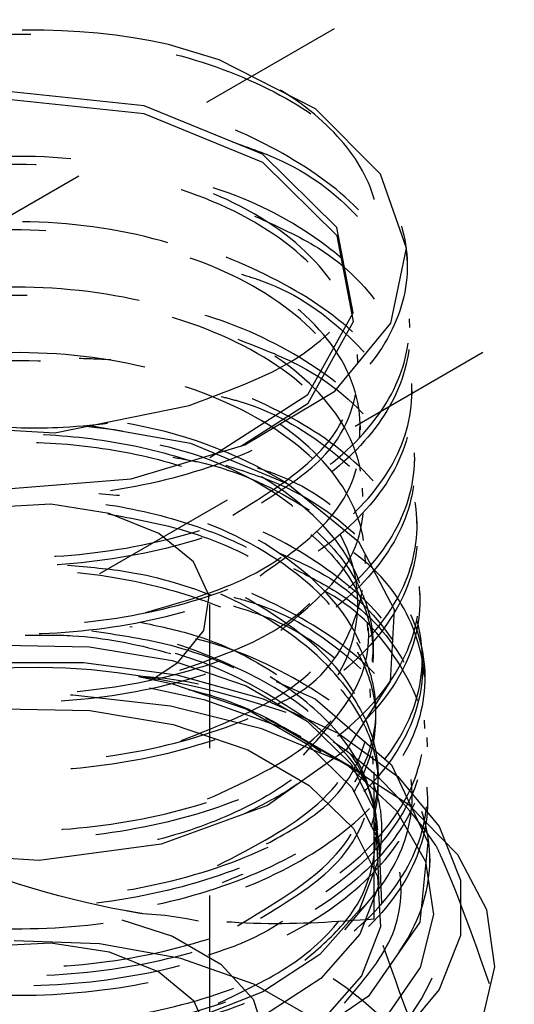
# Model space of a CAD drawing. Header units: inches. Extents: x 1907 to 2452, y -210 to -54.
# Tile 432 of 656: x 2003.557 to 2003.893, y -205.463 to -204.796. Entities that reach past the tile are written whole.
import ezdxf

# ---------------------------------------------------------------- set-up
doc = ezdxf.new("R2010")
doc.units = ezdxf.units.IN
doc.header["$LTSCALE"] = 0.5
doc.header["$MEASUREMENT"] = 0
doc.linetypes.add('HIDDEN', pattern=[0.225, 0.15, -0.075])
doc.layers.add('SID-M-H', color=4, linetype='HIDDEN')

msp = doc.modelspace()

# ---------------------------------------------------------------- linework, layer by layer
at = {"layer": 'SID-M-H'}
for p, q in [((2002.74529, -205.67126), (2006.74789, -203.36061)), ((2004.1168, -204.60188), (2003.43147, -204.99752)), ((2003.69224, -204.82298), (2003.65804, -204.81257)), ((2003.75773, -204.85631), (2003.69224, -204.82298)), ((2003.64142, -204.85415), (2003.54698, -204.84415)), ((2003.6415, -204.8597), (2003.54695, -204.84969)), ((2003.72171, -204.88692), (2003.64142, -204.85415)), ((2003.72186, -204.8925), (2003.6415, -204.8597)), ((2003.8018, -204.90044), (2003.75773, -204.85631)), ((2003.77226, -204.93675), (2003.72171, -204.88692)), ((2003.77247, -204.94238), (2003.72186, -204.8925)), ((2003.81947, -204.95066), (2003.8018, -204.90044)), ((2003.78326, -204.99463), (2003.77226, -204.93675)), ((2003.78347, -205.00031), (2003.77247, -204.94238)), ((2003.80871, -205.00158), (2003.81947, -204.95066)), ((2003.81983, -204.95909), (2003.81962, -204.95344)), ((2003.7525, -205.04996), (2003.78326, -204.99463)), ((2003.75268, -205.05569), (2003.78347, -205.00031)), ((2003.77071, -205.04772), (2003.80871, -205.00158)), ((2003.82156, -205.00439), (2003.82134, -204.99871)), ((2003.78636, -205.02844), (2003.78614, -205.02277)), ((2003.70976, -205.08413), (2003.77071, -205.04772)), ((2003.82328, -205.0498), (2003.82307, -205.04409)), ((2003.672, -205.05728), (2003.67972, -205.05439)), ((2003.68603, -205.09258), (2003.7525, -205.04996)), ((2003.7071, -205.08492), (2003.75268, -205.05569)), ((2003.58096, -205.07584), (2003.672, -205.05728)), ((2003.78809, -205.07385), (2003.78787, -205.06819)), ((2003.48727, -205.07034), (2003.58096, -205.07584)), ((2003.60486, -205.07097), (2003.67293, -205.08296)), ((2003.67293, -205.08296), (2003.73898, -205.11052)), ((2003.63272, -205.10698), (2003.70976, -205.08413)), ((2003.82501, -205.09509), (2003.82479, -205.08942)), ((2003.73826, -205.1101), (2003.72425, -205.10201)), ((2003.54829, -205.11394), (2003.63272, -205.10698)), ((2003.73898, -205.11052), (2003.78693, -205.14947)), ((2003.78981, -205.11913), (2003.78959, -205.11346)), ((2003.57811, -205.12436), (2003.53724, -205.12643)), ((2003.61773, -205.13049), (2003.57811, -205.12436)), ((2003.65133, -205.14408), (2003.61773, -205.13049)), ((2003.82673, -205.14043), (2003.82652, -205.13474)), ((2003.67486, -205.16347), (2003.65133, -205.14408)), ((2003.78693, -205.14947), (2003.8111, -205.19577)), ((2003.79154, -205.16452), (2003.79132, -205.15885)), ((2003.68547, -205.18635), (2003.67486, -205.16347)), ((2003.82846, -205.18583), (2003.82825, -205.18016)), ((2003.6819, -205.20994), (2003.68547, -205.18635)), ((2003.68592, -205.48965), (2003.68592, -205.19229)), ((2003.8111, -205.19577), (2003.80841, -205.24454)), ((2003.66456, -205.2314), (2003.6819, -205.20994)), ((2003.79327, -205.20983), (2003.79305, -205.20416)), ((2003.54587, -205.21988), (2003.60429, -205.22094)), ((2003.60429, -205.22094), (2003.66043, -205.23036)), ((2003.79675, -205.22563), (2003.79675, -205.22011)), ((2003.83019, -205.2311), (2003.82997, -205.22542)), ((2003.53533, -205.23161), (2003.60029, -205.23161)), ((2003.60029, -205.23161), (2003.66363, -205.23995)), ((2003.64878, -205.24193), (2003.66456, -205.2314)), ((2003.66043, -205.23036), (2003.71075, -205.24754)), ((2003.63769, -205.24117), (2003.66067, -205.2461)), ((2003.66363, -205.23995), (2003.72216, -205.25622)), ((2003.83202, -205.24453), (2003.83179, -205.23836)), ((2003.64506, -205.24868), (2003.68192, -205.25677)), ((2003.66067, -205.2461), (2003.71112, -205.26332)), ((2003.71075, -205.24754), (2003.75208, -205.2714)), ((2003.73096, -205.24451), (2003.75738, -205.25623)), ((2003.80841, -205.24454), (2003.77875, -205.2905)), ((2003.79499, -205.25525), (2003.79478, -205.24958)), ((2003.59311, -205.25382), (2003.59153, -205.25375)), ((2003.65929, -205.26115), (2003.59311, -205.25382)), ((2003.68192, -205.25677), (2003.73528, -205.27577)), ((2003.72216, -205.25622), (2003.77295, -205.27961)), ((2003.75738, -205.25623), (2003.80922, -205.30102)), ((2003.54571, -205.26303), (2003.60456, -205.2641)), ((2003.7212, -205.27652), (2003.65929, -205.26115)), ((2003.71112, -205.26332), (2003.75257, -205.28725)), ((2003.60456, -205.2641), (2003.6611, -205.27358)), ((2003.74805, -205.28198), (2003.7239, -205.26948)), ((2003.6611, -205.27358), (2003.71178, -205.29089)), ((2003.77594, -205.29922), (2003.7212, -205.27652)), ((2003.73528, -205.27577), (2003.7796, -205.30136)), ((2003.75208, -205.2714), (2003.78184, -205.30045)), ((2003.83191, -205.27647), (2003.8317, -205.27079)), ((2003.78823, -205.30594), (2003.73957, -205.27784)), ((2003.77295, -205.27961), (2003.81345, -205.30893)), ((2003.83371, -205.28869), (2003.83347, -205.28251)), ((2003.75257, -205.28725), (2003.7824, -205.31637)), ((2003.79749, -205.40566), (2003.79749, -205.28595)), ((2003.71178, -205.29089), (2003.75341, -205.31492)), ((2003.77875, -205.2905), (2003.72504, -205.32864)), ((2003.79671, -205.30052), (2003.7965, -205.29486)), ((2003.82094, -205.32818), (2003.77594, -205.29922)), ((2003.7796, -205.30136), (2003.81252, -205.33216)), ((2003.78184, -205.30045), (2003.79815, -205.33285)), ((2003.80922, -205.30102), (2003.83385, -205.35334)), ((2003.80011, -205.31385), (2003.80011, -205.30834)), ((2003.81345, -205.30893), (2003.84164, -205.34272)), ((2003.75341, -205.31492), (2003.78338, -205.34418)), ((2003.7824, -205.31637), (2003.79875, -205.34886)), ((2003.83364, -205.32181), (2003.83342, -205.31614)), ((2003.72504, -205.32864), (2003.65295, -205.35473)), ((2003.85411, -205.36205), (2003.82094, -205.32818)), ((2003.79815, -205.33285), (2003.79999, -205.36658)), ((2003.81252, -205.33216), (2003.83223, -205.36651)), ((2003.79844, -205.34585), (2003.79823, -205.34019)), ((2003.84164, -205.34272), (2003.8561, -205.37928)), ((2003.78338, -205.34418), (2003.79981, -205.37682)), ((2003.79875, -205.34886), (2003.8006, -205.38268)), ((2003.65295, -205.35473), (2003.57025, -205.36586)), ((2003.80265, -205.39505), (2003.80096, -205.35095)), ((2003.83385, -205.35334), (2003.82849, -205.40757)), ((2003.57025, -205.36586), (2003.48604, -205.36071)), ((2003.83536, -205.36714), (2003.83515, -205.36144)), ((2003.8739, -205.39924), (2003.85411, -205.36205)), ((2003.79999, -205.36658), (2003.78723, -205.39952)), ((2003.83223, -205.36651), (2003.8377, -205.40256)), ((2003.79981, -205.37682), (2003.80166, -205.41079)), ((2003.8006, -205.38268), (2003.78781, -205.4157)), ((2003.8561, -205.37928), (2003.8561, -205.41678)), ((2003.77753, -205.4128), (2003.79512, -205.39193)), ((2003.78723, -205.39952), (2003.76069, -205.42959)), ((2003.8377, -205.40256), (2003.82861, -205.43837)), ((2003.87936, -205.43802), (2003.8739, -205.39924)), ((2003.62621, -205.40599), (2003.6606, -205.41707)), ((2003.82849, -205.40757), (2003.79371, -205.45787)), ((2003.78781, -205.4157), (2003.7612, -205.44585)), ((2003.80166, -205.41079), (2003.78882, -205.44396)), ((2003.8561, -205.41678), (2003.84164, -205.45334)), ((2003.53724, -205.42379), (2003.57811, -205.42173)), ((2003.6111, -205.4224), (2003.55331, -205.42038)), ((2003.57811, -205.42173), (2003.61773, -205.42786)), ((2003.66638, -205.43234), (2003.6111, -205.4224)), ((2003.6606, -205.41707), (2003.69353, -205.43609)), ((2003.61773, -205.42786), (2003.65133, -205.44144)), ((2003.76069, -205.42959), (2003.72204, -205.4549)), ((2003.71592, -205.44963), (2003.66638, -205.43234)), ((2003.69353, -205.43609), (2003.71529, -205.45986)), ((2003.65133, -205.44144), (2003.67486, -205.46084)), ((2003.82861, -205.43837), (2003.80547, -205.47201)), ((2003.87027, -205.47657), (2003.87936, -205.43802)), ((2003.75686, -205.47327), (2003.71592, -205.44963)), ((2003.7612, -205.44585), (2003.72244, -205.47123)), ((2003.78882, -205.44396), (2003.76209, -205.47425)), ((2003.72204, -205.4549), (2003.67369, -205.47387)), ((2003.84164, -205.45334), (2003.81345, -205.48713)), ((2003.67486, -205.46084), (2003.68547, -205.48371)), ((2003.71529, -205.45986), (2003.72395, -205.48628)), ((2003.79371, -205.45787), (2003.73342, -205.49884))]:
    msp.add_line(p, q, dxfattribs=at)
for centre, radius, start, end in [((2003.56795, -205.22535), 0.42249, 77.68846, 104.0862), ((2003.57977, -205.36925), 0.30379, 61.60844, 83.89804), ((2003.69134, -205.19124), 0.09511, 329.22517, 69.7724), ((2003.56733, -205.66672), 0.43181, 80.2289, 117.35717), ((2003.62524, -205.49751), 0.25679, 33.43888, 86.5665), ((2003.72292, -205.3972), 0.12367, 290.74208, 19.461), ((2003.62524, -205.65824), 0.25679, 33.43888, 86.5665)]:
    msp.add_arc(centre, radius, start, end, dxfattribs=at)
for points, knots in [([(2003.46513, -204.81556), (2003.49209, -204.81115), (2003.54603, -204.80234), (2003.63254, -204.80984), (2003.71097, -204.83243), (2003.77353, -204.8692), (2003.81287, -204.91592), (2003.8246, -204.96771), (2003.80735, -205.01896), (2003.76307, -205.06418), (2003.69672, -205.09854), (2003.61578, -205.11842), (2003.52937, -205.12185), (2003.44723, -205.1087), (2003.37864, -205.08072), (2003.33132, -205.04131), (2003.31074, -204.99529), (2003.31883, -204.9477), (2003.35623, -204.90579), (2003.39761, -204.87864), (2003.42815, -204.87134), (2003.43297, -204.87018)], [0, 0, 0, 0, 0.0548263, 0.109652, 0.1645028, 0.2193737, 0.2742648, 0.3291761, 0.3841074, 0.4390588, 0.4940303, 0.5490216, 0.6040329, 0.6590644, 0.7141161, 0.769188, 0.8242802, 0.8793926, 0.9345253, 0.9896783, 1, 1, 1, 1]), ([(2003.67972, -205.05439), (2003.70029, -205.04679), (2003.7414, -205.03158), (2003.78282, -204.99527), (2003.80334, -204.95322), (2003.79878, -204.90818), (2003.76851, -204.86574), (2003.71925, -204.83218), (2003.6769, -204.81861), (2003.65804, -204.81257)], [0, 0, 0, 0, 0.139772, 0.279444, 0.423451, 0.570879, 0.721743, 0.876044, 1, 1, 1, 1]), ([(2003.52442, -204.89062), (2003.52211, -204.89058), (2003.49123, -204.89005), (2003.43529, -204.90461), (2003.36872, -204.93344), (2003.32492, -204.97491), (2003.30852, -205.0218), (2003.32143, -205.06914), (2003.36214, -205.11116), (2003.42605, -205.14288), (2003.50592, -205.16043), (2003.59272, -205.16157), (2003.67665, -205.14592), (2003.74823, -205.11497), (2003.79937, -205.07196), (2003.82435, -205.02145), (2003.82029, -204.969), (2003.78788, -204.91979), (2003.73105, -204.8815), (2003.67887, -204.85931), (2003.64723, -204.85512), (2003.64215, -204.85445)], [0, 0, 0, 0, 0.004704, 0.062978, 0.121229, 0.17946, 0.237669, 0.295858, 0.354025, 0.412171, 0.470296, 0.5284, 0.586482, 0.644544, 0.702585, 0.760604, 0.818603, 0.87658, 0.934536, 0.989496, 1, 1, 1, 1]), ([(2003.70129, -204.87859), (2003.71292, -204.88267), (2003.74955, -204.89553), (2003.79253, -204.93138), (2003.8226, -204.98037), (2003.82312, -205.03313), (2003.79505, -205.08299), (2003.74126, -205.12488), (2003.66788, -205.15425), (2003.58315, -205.16809), (2003.49662, -205.16509), (2003.41807, -205.14585), (2003.35635, -205.1128), (2003.31849, -205.06997), (2003.30856, -205.0223), (2003.32851, -204.97607), (2003.36831, -204.93887), (2003.40776, -204.92421), (2003.4237, -204.91829)], [0, 0, 0, 0, 0.030649, 0.096525, 0.162426, 0.228351, 0.294299, 0.360271, 0.426267, 0.492287, 0.558331, 0.624399, 0.690492, 0.756608, 0.822749, 0.888913, 0.955102, 1, 1, 1, 1]), ([(2003.70163, -205.13166), (2003.72405, -205.11786), (2003.76965, -205.08978), (2003.79299, -205.03057), (2003.77504, -204.97136), (2003.71644, -204.92178), (2003.62928, -204.89131), (2003.53027, -204.88505), (2003.4387, -204.90361), (2003.37205, -204.94283), (2003.34396, -204.99404), (2003.35708, -205.04821), (2003.39805, -205.07493), (2003.41845, -205.08824)], [0, 0, 0, 0, 0.0884384, 0.1798864, 0.2712835, 0.3626296, 0.4539247, 0.545169, 0.6363622, 0.7275045, 0.8185958, 0.9096362, 1, 1, 1, 1]), ([(2003.72102, -205.12326), (2003.73596, -205.11377), (2003.77365, -205.08981), (2003.79279, -205.03608), (2003.77536, -204.97702), (2003.71655, -204.92734), (2003.62935, -204.89685), (2003.53022, -204.8906), (2003.4386, -204.90917), (2003.37174, -204.94847), (2003.34418, -204.99957), (2003.35408, -205.04868), (2003.38786, -205.07146), (2003.40154, -205.08069)], [0, 0, 0, 0, 0.063693, 0.160649, 0.25755, 0.354397, 0.451191, 0.54793, 0.644616, 0.741247, 0.837825, 0.934348, 1, 1, 1, 1]), ([(2003.50014, -204.93884), (2003.48899, -204.93978), (2003.4495, -204.94313), (2003.39169, -204.96554), (2003.3375, -205.00234), (2003.30979, -205.04819), (2003.31113, -205.09635), (2003.34148, -205.14144), (2003.39735, -205.17802), (2003.47244, -205.20169), (2003.55824, -205.20953), (2003.64506, -205.20038), (2003.72309, -205.175), (2003.78353, -205.13602), (2003.81958, -205.08754), (2003.82714, -205.03484), (2003.80552, -204.98335), (2003.7567, -204.93951), (2003.69724, -204.90938), (2003.65285, -204.90146), (2003.63631, -204.89851)], [0, 0, 0, 0, 0.023237, 0.082266, 0.141273, 0.20026, 0.259224, 0.318168, 0.37709, 0.43599, 0.49487, 0.553728, 0.612565, 0.671381, 0.730176, 0.788949, 0.847702, 0.906433, 0.965143, 1, 1, 1, 1]), ([(2003.71639, -204.92896), (2003.73146, -204.93573), (2003.76993, -204.953), (2003.80866, -204.99437), (2003.82806, -205.04568), (2003.81741, -205.09836), (2003.77878, -205.14609), (2003.71627, -205.18391), (2003.63697, -205.2078), (2003.54981, -205.21532), (2003.46462, -205.20589), (2003.39101, -205.18084), (2003.33728, -205.14324), (2003.30961, -205.09769), (2003.31071, -205.04923), (2003.3421, -205.00502), (2003.38099, -204.97513), (2003.4121, -204.966), (2003.41811, -204.96424)], [0, 0, 0, 0, 0.043187, 0.110221, 0.17728, 0.244362, 0.311469, 0.3786, 0.445755, 0.512935, 0.580139, 0.647367, 0.71462, 0.781897, 0.849198, 0.916524, 0.983875, 1, 1, 1, 1]), ([(2003.6424, -205.1978), (2003.66719, -205.19065), (2003.72201, -205.17484), (2003.77628, -205.12599), (2003.79521, -205.06651), (2003.76963, -205.0073), (2003.70515, -204.96001), (2003.61411, -204.93295), (2003.51423, -204.93077), (2003.42479, -204.95326), (2003.36327, -204.99527), (2003.34096, -205.04861), (2003.36424, -205.10015), (2003.40648, -205.13543), (2003.44304, -205.14362), (2003.45013, -205.14521)], [0, 0, 0, 0, 0.068564, 0.15166, 0.23471, 0.317714, 0.400672, 0.483584, 0.56645, 0.649271, 0.732045, 0.814774, 0.897456, 0.980093, 1, 1, 1, 1]), ([(2003.50039, -204.98124), (2003.49988, -204.98125), (2003.47057, -204.98212), (2003.41786, -204.9991), (2003.35443, -205.0309), (2003.31568, -205.07471), (2003.30529, -205.12282), (2003.32458, -205.17017), (2003.37132, -205.21097), (2003.44021, -205.24038), (2003.52346, -205.25481), (2003.61166, -205.25237), (2003.69484, -205.23306), (2003.76362, -205.19881), (2003.81024, -205.15322), (2003.82946, -205.10114), (2003.81909, -205.04831), (2003.78045, -204.99994), (2003.71747, -204.96303), (2003.66004, -204.94225), (2003.62568, -204.93974), (2003.62008, -204.93933)], [0, 0, 0, 0, 0.001034, 0.059301, 0.117546, 0.175771, 0.233974, 0.292157, 0.350318, 0.408459, 0.466579, 0.524677, 0.582755, 0.640813, 0.698849, 0.756865, 0.81486, 0.872834, 0.930787, 0.988719, 1, 1, 1, 1]), ([(2003.72012, -205.17275), (2003.73895, -205.15933), (2003.77935, -205.13057), (2003.79485, -205.07178), (2003.76998, -205.01301), (2003.70524, -204.96555), (2003.61417, -204.9385), (2003.51415, -204.93633), (2003.42474, -204.95877), (2003.36272, -205.00109), (2003.34203, -205.05352), (2003.35663, -205.10038), (2003.39029, -205.12032), (2003.40219, -205.12737)], [0, 0, 0, 0, 0.08402, 0.180194, 0.276315, 0.372383, 0.468397, 0.564359, 0.660267, 0.756122, 0.851924, 0.947673, 1, 1, 1, 1]), ([(2003.70749, -204.96836), (2003.71211, -204.96978), (2003.74274, -204.97922), (2003.78415, -205.01047), (2003.82157, -205.05812), (2003.82912, -205.11146), (2003.80752, -205.16311), (2003.75878, -205.20794), (2003.68847, -205.24106), (2003.6045, -205.25902), (2003.51632, -205.26006), (2003.4339, -205.24432), (2003.36651, -205.21382), (2003.32183, -205.17233), (2003.30471, -205.12463), (2003.31788, -205.07692), (2003.35379, -205.03646), (2003.39323, -205.01908), (2003.4102, -205.0116)], [0, 0, 0, 0, 0.011865, 0.078669, 0.145497, 0.212349, 0.279224, 0.346123, 0.413047, 0.479994, 0.546966, 0.613962, 0.680982, 0.748027, 0.815095, 0.882188, 0.949304, 1, 1, 1, 1]), ([(2003.66572, -205.23679), (2003.68681, -205.22953), (2003.73703, -205.21225), (2003.78369, -205.16244), (2003.79587, -205.10198), (2003.76321, -205.0435), (2003.69293, -204.99865), (2003.59847, -204.97522), (2003.49817, -204.97717), (2003.41152, -205.00344), (2003.355, -205.04843), (2003.34054, -205.10218), (2003.36565, -205.15304), (2003.40971, -205.17476), (2003.42971, -205.18462)], [0, 0, 0, 0, 0.0628062, 0.1495685, 0.236283, 0.3229501, 0.4095697, 0.4961415, 0.5826659, 0.6691426, 0.7555718, 0.8419534, 0.9282874, 1, 1, 1, 1]), ([(2003.73408, -205.20981), (2003.75065, -205.19617), (2003.78707, -205.1662), (2003.79538, -205.10723), (2003.7636, -205.04921), (2003.693, -205.00418), (2003.59851, -204.98077), (2003.49809, -204.98272), (2003.41141, -205.009), (2003.35467, -205.05411), (2003.3408, -205.10766), (2003.36134, -205.15392), (2003.39738, -205.1724), (2003.40985, -205.17879)], [0, 0, 0, 0, 0.0807274, 0.1774226, 0.2740648, 0.370654, 0.4671901, 0.5636734, 0.6601035, 0.7564807, 0.8528049, 0.9490761, 1, 1, 1, 1]), ([(2003.47706, -205.03108), (2003.46753, -205.03233), (2003.42983, -205.03727), (2003.37592, -205.062), (2003.32602, -205.10142), (2003.3041, -205.14897), (2003.31181, -205.19761), (2003.34846, -205.24195), (2003.40984, -205.2766), (2003.48902, -205.29741), (2003.57704, -205.30177), (2003.66395, -205.28891), (2003.73995, -205.26002), (2003.79645, -205.21811), (2003.8271, -205.16762), (2003.82844, -205.11405), (2003.8004, -205.06297), (2003.74591, -205.02063), (2003.67997, -204.99202), (2003.63168, -204.98567), (2003.61211, -204.98309)], [0, 0, 0, 0, 0.019904, 0.078822, 0.137719, 0.196595, 0.25545, 0.314284, 0.373096, 0.431888, 0.490658, 0.549408, 0.608137, 0.666844, 0.725531, 0.784197, 0.842842, 0.901466, 0.960069, 1, 1, 1, 1]), ([(2003.70489, -205.01246), (2003.71969, -205.01811), (2003.75945, -205.03329), (2003.80308, -205.07258), (2003.82968, -205.12342), (2003.82604, -205.17713), (2003.79346, -205.22713), (2003.73534, -205.26827), (2003.65829, -205.29613), (2003.57097, -205.30782), (2003.48324, -205.30231), (2003.40499, -205.28047), (2003.34503, -205.24501), (2003.31026, -205.20029), (2003.30416, -205.15127), (2003.32918, -205.10507), (2003.36453, -205.07275), (2003.39521, -205.06185), (2003.40166, -205.05956)], [0, 0, 0, 0, 0.039815, 0.106961, 0.174132, 0.241326, 0.308545, 0.375787, 0.443054, 0.510345, 0.57766, 0.644999, 0.712362, 0.779749, 0.84716, 0.914596, 0.982055, 1, 1, 1, 1]), ([(2003.66652, -205.28457), (2003.69196, -205.27458), (2003.74578, -205.25345), (2003.79037, -205.19873), (2003.79531, -205.13732), (2003.75568, -205.07995), (2003.67988, -205.03777), (2003.58242, -205.01813), (2003.48225, -205.02425), (2003.39878, -205.05423), (2003.34798, -205.1018), (2003.34036, -205.1565), (2003.37365, -205.20784), (2003.42319, -205.22867), (2003.44683, -205.23862)], [0, 0, 0, 0, 0.076064, 0.160955, 0.2458, 0.330598, 0.415351, 0.500058, 0.584718, 0.669332, 0.7539, 0.838421, 0.922897, 1, 1, 1, 1]), ([(2003.50231, -205.07122), (2003.49481, -205.07164), (2003.45821, -205.07368), (2003.4005, -205.09386), (2003.34097, -205.12922), (2003.30756, -205.17501), (2003.30344, -205.22413), (2003.32921, -205.2712), (2003.38189, -205.3105), (2003.45553, -205.33736), (2003.54179, -205.34848), (2003.63093, -205.34234), (2003.71288, -205.31936), (2003.7784, -205.28188), (2003.82008, -205.23388), (2003.83326, -205.18046), (2003.81644, -205.12752), (2003.7716, -205.0803), (2003.70364, -205.04555), (2003.64151, -205.0268), (2003.60486, -205.02577), (2003.59746, -205.02556)], [0, 0, 0, 0, 0.01474, 0.072011, 0.129261, 0.186491, 0.243702, 0.300891, 0.35806, 0.415209, 0.472338, 0.529446, 0.586534, 0.643601, 0.700648, 0.757676, 0.814683, 0.871669, 0.928636, 0.985583, 1, 1, 1, 1]), ([(2003.73222, -205.25955), (2003.73399, -205.25874), (2003.76243, -205.24572), (2003.78896, -205.20345), (2003.79596, -205.14322), (2003.75574, -205.08547), (2003.68002, -205.04334), (2003.58244, -205.02366), (2003.48214, -205.02982), (2003.39874, -205.05975), (2003.34729, -205.10766), (2003.34192, -205.16135), (2003.35989, -205.20081), (2003.38586, -205.21356), (2003.38781, -205.21453)], [0, 0, 0, 0, 0.006588, 0.105368, 0.204095, 0.302768, 0.401387, 0.499953, 0.598465, 0.696923, 0.795328, 0.893678, 0.991976, 1, 1, 1, 1]), ([(2003.69375, -205.05128), (2003.6978, -205.0523), (2003.7291, -205.06023), (2003.77436, -205.08957), (2003.81864, -205.13584), (2003.83347, -205.18935), (2003.81866, -205.24251), (2003.77545, -205.29008), (2003.70881, -205.32683), (2003.6262, -205.34893), (2003.53695, -205.35412), (2003.45111, -205.3421), (2003.37839, -205.31448), (2003.32697, -205.27463), (2003.30276, -205.22739), (2003.30816, -205.17801), (2003.34389, -205.13366), (2003.38819, -205.10349), (2003.42313, -205.09459), (2003.43168, -205.09241)], [0, 0, 0, 0, 0.009581, 0.074047, 0.138536, 0.203048, 0.267583, 0.33214, 0.396721, 0.461325, 0.525952, 0.590602, 0.655274, 0.71997, 0.784689, 0.849431, 0.914195, 0.978983, 1, 1, 1, 1]), ([(2003.51685, -205.06896), (2003.52138, -205.06954), (2003.54414, -205.07246), (2003.59206, -205.07348), (2003.6433, -205.06612), (2003.67205, -205.05686), (2003.67972, -205.05439)], [0, 0, 0, 0, 0.082422, 0.414762, 0.84371, 1, 1, 1, 1]), ([(2003.38354, -205.12638), (2003.39133, -205.12037), (2003.41128, -205.105), (2003.45818, -205.08802), (2003.51776, -205.07683), (2003.58179, -205.07588), (2003.64464, -205.0851), (2003.70167, -205.10403), (2003.74846, -205.13134), (2003.78141, -205.1651), (2003.79799, -205.20287), (2003.7969, -205.2419), (2003.77824, -205.27935), (2003.74341, -205.3125), (2003.69508, -205.33893), (2003.63694, -205.35678), (2003.57347, -205.36481), (2003.50951, -205.36256), (2003.44999, -205.35033), (2003.39948, -205.32922), (2003.36185, -205.30098), (2003.34001, -205.26793), (2003.33564, -205.23274), (2003.34909, -205.19829), (2003.37934, -205.16734), (2003.42408, -205.14244), (2003.47987, -205.12565), (2003.54245, -205.11842), (2003.60702, -205.12144), (2003.66862, -205.13466), (2003.72253, -205.1572), (2003.76459, -205.1875), (2003.79158, -205.22339), (2003.80138, -205.26224), (2003.79338, -205.30134), (2003.76761, -205.33737), (2003.73359, -205.36507), (2003.70493, -205.37665), (2003.69433, -205.38093)], [0, 0, 0, 0, 0.018101, 0.046336, 0.07458, 0.102833, 0.131096, 0.159368, 0.187648, 0.215938, 0.244237, 0.272545, 0.300863, 0.329189, 0.357525, 0.38587, 0.414224, 0.442587, 0.47096, 0.499342, 0.527734, 0.556134, 0.584544, 0.612963, 0.641391, 0.669828, 0.698274, 0.726729, 0.755194, 0.783667, 0.81215, 0.840642, 0.869143, 0.897653, 0.926173, 0.954702, 0.98324, 1, 1, 1, 1]), ([(2003.74949, -205.29441), (2003.7656, -205.2767), (2003.79808, -205.24098), (2003.79326, -205.1779), (2003.74728, -205.12279), (2003.67207, -205.08402), (2003.61255, -205.0776), (2003.58625, -205.07476)], [0, 0, 0, 0, 0.206065, 0.415599, 0.62502, 0.834328, 1, 1, 1, 1]), ([(2003.68453, -205.32414), (2003.70773, -205.31358), (2003.75817, -205.29062), (2003.79577, -205.2346), (2003.79364, -205.1725), (2003.74686, -205.11729), (2003.67657, -205.08017), (2003.62252, -205.07402), (2003.60157, -205.07164)], [0, 0, 0, 0, 0.155432, 0.33789, 0.52025, 0.702511, 0.884674, 1, 1, 1, 1]), ([(2003.40799, -205.29152), (2003.39771, -205.28543), (2003.37327, -205.27095), (2003.34828, -205.24225), (2003.33689, -205.20793), (2003.34342, -205.17309), (2003.36712, -205.14072), (2003.40625, -205.11339), (2003.45782, -205.09339), (2003.51785, -205.08238), (2003.58177, -205.08139), (2003.64465, -205.09062), (2003.70167, -205.10955), (2003.74846, -205.13686), (2003.78142, -205.17062), (2003.79797, -205.20838), (2003.79698, -205.24747), (2003.77797, -205.28468), (2003.74814, -205.31495), (2003.72041, -205.32879), (2003.70931, -205.33433)], [0, 0, 0, 0, 0.0416078, 0.098961, 0.1563332, 0.2137243, 0.2711342, 0.328563, 0.3860106, 0.4434768, 0.5009616, 0.558465, 0.6159869, 0.6735272, 0.7310861, 0.7886635, 0.8462595, 0.9038742, 0.9615076, 1, 1, 1, 1]), ([(2003.66093, -205.09246), (2003.66647, -205.09338), (2003.70164, -205.0992), (2003.75584, -205.12638), (2003.81019, -205.17084), (2003.83522, -205.22414), (2003.83008, -205.27852), (2003.79528, -205.32909), (2003.73482, -205.37028), (2003.65547, -205.39774), (2003.56617, -205.40862), (2003.477, -205.40195), (2003.39801, -205.37874), (2003.33815, -205.34188), (2003.30404, -205.2957), (2003.30013, -205.246), (2003.32432, -205.19817), (2003.36187, -205.17381), (2003.38021, -205.16191)], [0, 0, 0, 0, 0.012628, 0.080149, 0.147669, 0.213329, 0.279011, 0.344716, 0.410444, 0.476195, 0.541969, 0.607764, 0.673581, 0.739421, 0.805283, 0.871168, 0.937076, 1, 1, 1, 1]), ([(2003.69691, -205.09787), (2003.70967, -205.10199), (2003.74876, -205.11464), (2003.79565, -205.15098), (2003.82952, -205.20093), (2003.8331, -205.25535), (2003.80696, -205.30736), (2003.75377, -205.35164), (2003.67958, -205.3834), (2003.59271, -205.39932), (2003.50298, -205.39789), (2003.4205, -205.37951), (2003.35458, -205.34654), (2003.31266, -205.30292), (2003.29959, -205.254), (2003.3164, -205.20495), (2003.363, -205.1639), (2003.40662, -205.13902), (2003.43504, -205.13362), (2003.43588, -205.13346)], [0, 0, 0, 0, 0.031136, 0.095437, 0.159761, 0.224108, 0.288477, 0.352869, 0.417284, 0.481722, 0.546182, 0.610666, 0.675172, 0.739701, 0.804252, 0.868826, 0.933423, 0.998042, 1, 1, 1, 1]), ([(2003.45414, -205.12453), (2003.44624, -205.12595), (2003.41049, -205.13236), (2003.36077, -205.15923), (2003.31555, -205.20111), (2003.29972, -205.25013), (2003.31395, -205.29899), (2003.35689, -205.34228), (2003.4236, -205.37474), (2003.50655, -205.39248), (2003.59636, -205.3932), (2003.68288, -205.37658), (2003.75634, -205.34423), (2003.80849, -205.2995), (2003.83333, -205.24731), (2003.82855, -205.19281), (2003.79292, -205.1436), (2003.75275, -205.11116), (2003.72245, -205.10111), (2003.71824, -205.09971)], [0, 0, 0, 0, 0.018403, 0.083308, 0.148191, 0.213051, 0.277889, 0.342703, 0.407495, 0.472264, 0.537009, 0.601732, 0.666432, 0.731109, 0.795763, 0.860394, 0.925003, 0.989589, 1, 1, 1, 1]), ([(2003.72449, -205.35465), (2003.73693, -205.34784), (2003.77474, -205.32717), (2003.79977, -205.27561), (2003.79109, -205.21355), (2003.73732, -205.15998), (2003.66443, -205.12608), (2003.61175, -205.12217), (2003.59267, -205.12075)], [0, 0, 0, 0, 0.097035, 0.294884, 0.492626, 0.690262, 0.887793, 1, 1, 1, 1]), ([(2003.69129, -205.36929), (2003.71624, -205.35637), (2003.7673, -205.32992), (2003.80024, -205.27026), (2003.79072, -205.20777), (2003.73708, -205.15469), (2003.66984, -205.1222), (2003.62352, -205.11834), (2003.61061, -205.11727)], [0, 0, 0, 0, 0.1790703, 0.366394, 0.5536175, 0.7407405, 0.9277632, 1, 1, 1, 1]), ([(2003.49249, -205.1616), (2003.48188, -205.16259), (2003.44208, -205.16631), (2003.38364, -205.18974), (2003.32836, -205.22817), (2003.30067, -205.27583), (2003.30303, -205.32567), (2003.33532, -205.37217), (2003.39382, -205.40969), (2003.47194, -205.43376), (2003.56082, -205.44139), (2003.65043, -205.43146), (2003.73065, -205.40481), (2003.79243, -205.36422), (2003.82881, -205.31395), (2003.83565, -205.25953), (2003.81241, -205.20646), (2003.76098, -205.16178), (2003.70451, -205.13283), (2003.66473, -205.12571), (2003.65368, -205.12373)], [0, 0, 0, 0, 0.021748, 0.081613, 0.141458, 0.201282, 0.261085, 0.320868, 0.380629, 0.44037, 0.500089, 0.559788, 0.619465, 0.679121, 0.738757, 0.798371, 0.857965, 0.917538, 0.97709, 1, 1, 1, 1]), ([(2003.61677, -205.13086), (2003.63398, -205.13397), (2003.67191, -205.14083), (2003.72245, -205.16289), (2003.76461, -205.19298), (2003.79155, -205.22891), (2003.80146, -205.2678), (2003.79308, -205.30668), (2003.76998, -205.34167), (2003.74345, -205.35981), (2003.7313, -205.36811)], [0, 0, 0, 0, 0.108176, 0.238337, 0.36854, 0.498785, 0.629072, 0.759402, 0.889775, 1, 1, 1, 1]), ([(2003.37178, -205.1733), (2003.3695, -205.17431), (2003.34424, -205.18544), (2003.31646, -205.21816), (2003.29732, -205.2662), (2003.31084, -205.31597), (2003.35279, -205.35995), (2003.41915, -205.39335), (2003.5022, -205.41201), (2003.59262, -205.4136), (2003.68016, -205.39768), (2003.75498, -205.36578), (2003.80855, -205.3213), (2003.83516, -205.26881), (2003.83059, -205.21464), (2003.8042, -205.16939), (2003.77121, -205.14852), (2003.75898, -205.14078)], [0, 0, 0, 0, 0.007272, 0.08048, 0.153663, 0.22682, 0.299952, 0.37306, 0.446143, 0.519202, 0.592236, 0.665244, 0.738227, 0.811184, 0.884118, 0.957027, 1, 1, 1, 1]), ([(2003.47629, -205.20803), (2003.4544, -205.21257), (2003.40463, -205.22288), (2003.34584, -205.25674), (2003.30632, -205.30152), (2003.2967, -205.3516), (2003.3176, -205.40042), (2003.36676, -205.44237), (2003.43858, -205.47239), (2003.52495, -205.48683), (2003.61609, -205.48381), (2003.70172, -205.46339), (2003.77217, -205.42762), (2003.8195, -205.38028), (2003.83838, -205.32642), (2003.82667, -205.27198), (2003.78585, -205.22229), (2003.72004, -205.18477), (2003.66216, -205.16398), (2003.62855, -205.16163), (2003.62465, -205.16135)], [0, 0, 0, 0, 0.046517, 0.10578, 0.165022, 0.224244, 0.283446, 0.342627, 0.401787, 0.460927, 0.520047, 0.579145, 0.638223, 0.697281, 0.756317, 0.815333, 0.874329, 0.933303, 0.992258, 1, 1, 1, 1]), ([(2003.73186, -205.15691), (2003.74151, -205.16107), (2003.77562, -205.17577), (2003.81295, -205.21437), (2003.83633, -205.26668), (2003.82828, -205.3213), (2003.79115, -205.37129), (2003.72872, -205.41156), (2003.6481, -205.43776), (2003.55837, -205.44722), (2003.46964, -205.43913), (2003.39193, -205.41467), (2003.33398, -205.37684), (2003.30246, -205.33026), (2003.30057, -205.28014), (2003.32987, -205.23355), (2003.37169, -205.2002), (2003.40759, -205.18905), (2003.41782, -205.18587)], [0, 0, 0, 0, 0.02662, 0.094064, 0.161532, 0.229024, 0.296539, 0.364078, 0.431641, 0.499228, 0.566838, 0.634472, 0.70213, 0.769812, 0.837517, 0.905245, 0.972997, 1, 1, 1, 1]), ([(2003.70477, -205.41007), (2003.72865, -205.39591), (2003.77723, -205.3671), (2003.80346, -205.30566), (2003.78662, -205.24305), (2003.72628, -205.1927), (2003.66404, -205.16429), (2003.62687, -205.16199), (2003.62326, -205.16177)], [0, 0, 0, 0, 0.190561, 0.387783, 0.5849, 0.781912, 0.978819, 1, 1, 1, 1]), ([(2003.74273, -205.16777), (2003.75512, -205.17413), (2003.79052, -205.19233), (2003.82421, -205.2351), (2003.83876, -205.28887), (2003.82178, -205.34299), (2003.7764, -205.39083), (2003.70738, -205.42749), (2003.6226, -205.44902), (2003.53154, -205.45326), (2003.44465, -205.44), (2003.37106, -205.41097), (2003.32161, -205.36978), (2003.29907, -205.33204), (2003.30334, -205.31034), (2003.30438, -205.30505)], [0, 0, 0, 0, 0.045304, 0.129473, 0.213671, 0.297896, 0.38215, 0.466432, 0.550743, 0.635083, 0.719453, 0.80385, 0.888276, 0.972729, 1, 1, 1, 1]), ([(2003.37774, -205.36204), (2003.36852, -205.3542), (2003.34775, -205.33656), (2003.33476, -205.30392), (2003.33706, -205.26854), (2003.35751, -205.23484), (2003.394, -205.20576), (2003.44389, -205.18364), (2003.50331, -205.17034), (2003.56772, -205.16703), (2003.63219, -205.17413), (2003.69175, -205.19125), (2003.74184, -205.21722), (2003.77859, -205.25021), (2003.79925, -205.28788), (2003.80189, -205.32732), (2003.78764, -205.36614), (2003.76443, -205.38833), (2003.75288, -205.39938)], [0, 0, 0, 0, 0.0504784, 0.1136752, 0.1768921, 0.2401292, 0.3033865, 0.3666642, 0.4299622, 0.4932806, 0.5566195, 0.6199789, 0.6833589, 0.7467594, 0.8101803, 0.8736217, 0.9370833, 1, 1, 1, 1]), ([(2003.58955, -205.16566), (2003.60363, -205.16683), (2003.63915, -205.16976), (2003.6917, -205.18598), (2003.74185, -205.21164), (2003.7786, -205.24472), (2003.79921, -205.28234), (2003.80204, -205.32186), (2003.78704, -205.36054), (2003.75464, -205.39487), (2003.71909, -205.41886), (2003.69243, -205.42756), (2003.68499, -205.42999)], [0, 0, 0, 0, 0.072548, 0.182995, 0.293478, 0.403997, 0.514551, 0.625141, 0.735766, 0.846426, 0.957122, 1, 1, 1, 1]), ([(2003.72039, -205.40488), (2003.73827, -205.39403), (2003.78054, -205.3684), (2003.80339, -205.31117), (2003.78686, -205.24885), (2003.72661, -205.1977), (2003.65612, -205.16799), (2003.61015, -205.16599), (2003.59798, -205.16547)], [0, 0, 0, 0, 0.144008, 0.34051, 0.536908, 0.733201, 0.92939, 1, 1, 1, 1]), ([(2003.35515, -205.40265), (2003.36719, -205.41024), (2003.39877, -205.43016), (2003.4678, -205.4516), (2003.55678, -205.46023), (2003.64733, -205.45103), (2003.72873, -205.42497), (2003.79197, -205.38464), (2003.82972, -205.33449), (2003.83837, -205.27946), (2003.81461, -205.22715), (2003.78289, -205.19156), (2003.75564, -205.17917), (2003.75247, -205.17774)], [0, 0, 0, 0, 0.0633505, 0.1660684, 0.268751, 0.3713982, 0.4740096, 0.5765868, 0.6791303, 0.7816396, 0.884114, 0.9865532, 1, 1, 1, 1]), ([(2003.70234, -205.18736), (2003.70795, -205.18894), (2003.74092, -205.19819), (2003.78619, -205.22983), (2003.82756, -205.27825), (2003.83847, -205.33311), (2003.81917, -205.38681), (2003.77141, -205.43404), (2003.70067, -205.46959), (2003.61489, -205.48978), (2003.52373, -205.49256), (2003.43749, -205.47791), (2003.36588, -205.4477), (2003.31706, -205.40569), (2003.29627, -205.35666), (2003.30724, -205.30585), (2003.342, -205.26306), (2003.38267, -205.24526), (2003.39816, -205.23849)], [0, 0, 0, 0, 0.013694, 0.080426, 0.147182, 0.213961, 0.280764, 0.347589, 0.414439, 0.481311, 0.548207, 0.615126, 0.682068, 0.749034, 0.816022, 0.883034, 0.955459, 1, 1, 1, 1]), ([(2003.52489, -205.21388), (2003.50494, -205.21571), (2003.4586, -205.21995), (2003.39672, -205.24386), (2003.35125, -205.27677), (2003.32551, -205.31614), (2003.32144, -205.35863), (2003.3448, -205.4031), (2003.39335, -205.44072), (2003.46201, -205.46705), (2003.54326, -205.47884), (2003.62812, -205.47441), (2003.70708, -205.45389), (2003.77123, -205.41925), (2003.81324, -205.37401), (2003.82808, -205.32304), (2003.81484, -205.27405), (2003.77852, -205.23306), (2003.7404, -205.20544), (2003.71046, -205.19606), (2003.7023, -205.19351)], [0, 0, 0, 0, 0.044062, 0.102332, 0.160911, 0.2058, 0.265235, 0.324681, 0.384452, 0.444544, 0.504955, 0.565682, 0.62672, 0.688066, 0.749721, 0.8117, 0.874002, 0.927072, 0.980137, 1, 1, 1, 1]), ([(2003.42872, -205.26409), (2003.40831, -205.27136), (2003.36275, -205.2876), (2003.31714, -205.3282), (2003.29498, -205.37697), (2003.30413, -205.42741), (2003.34292, -205.473), (2003.4071, -205.50847), (2003.48938, -205.52952), (2003.58045, -205.5335), (2003.67004, -205.5197), (2003.74802, -205.48942), (2003.8056, -205.44582), (2003.8363, -205.39353), (2003.83663, -205.33828), (2003.80674, -205.28566), (2003.74941, -205.24275), (2003.68952, -205.21604), (2003.64921, -205.21059), (2003.63846, -205.20913)], [0, 0, 0, 0, 0.050268, 0.112238, 0.174186, 0.236112, 0.298018, 0.359902, 0.421765, 0.483606, 0.545427, 0.607226, 0.669003, 0.730759, 0.792493, 0.854206, 0.915897, 0.977567, 1, 1, 1, 1]), ([(2003.75041, -205.43339), (2003.76037, -205.42494), (2003.78371, -205.40512), (2003.79956, -205.36754), (2003.79879, -205.32574), (2003.7774, -205.28576), (2003.73805, -205.2507), (2003.68361, -205.22507), (2003.64087, -205.2112), (2003.61776, -205.20952), (2003.61724, -205.20948)], [0, 0, 0, 0, 0.109903, 0.257812, 0.40567, 0.553476, 0.701232, 0.848936, 0.996588, 1, 1, 1, 1]), ([(2003.69155, -205.46266), (2003.70888, -205.45453), (2003.74451, -205.43782), (2003.78059, -205.40227), (2003.79973, -205.36202), (2003.79846, -205.32007), (2003.77728, -205.28004), (2003.73772, -205.24555), (2003.68776, -205.21976), (2003.64888, -205.21118), (2003.63165, -205.20738)], [0, 0, 0, 0, 0.1223954, 0.2516593, 0.3808782, 0.5100521, 0.6391814, 0.768266, 0.8973058, 1, 1, 1, 1]), ([(2003.63843, -205.20424), (2003.65095, -205.20684), (2003.69013, -205.21497), (2003.74346, -205.2446), (2003.78834, -205.28816), (2003.80457, -205.33035), (2003.80192, -205.35551), (2003.80104, -205.36391)], [0, 0, 0, 0, 0.119722, 0.374669, 0.626563, 0.87545, 1, 1, 1, 1]), ([(2003.56076, -205.21309), (2003.57155, -205.21296), (2003.60395, -205.21259), (2003.65681, -205.22331), (2003.71179, -205.24255), (2003.73902, -205.26111), (2003.75166, -205.26974)], [0, 0, 0, 0, 0.14821, 0.445197, 0.742278, 1, 1, 1, 1]), ([(2003.75166, -205.26974), (2003.73366, -205.25806), (2003.69765, -205.2347), (2003.62941, -205.21515), (2003.58335, -205.21358), (2003.56364, -205.2129)], [0, 0, 0, 0, 0.3639653, 0.7278724, 1, 1, 1, 1]), ([(2003.60588, -205.21021), (2003.62281, -205.21265), (2003.66103, -205.21815), (2003.71375, -205.23847), (2003.7591, -205.26739), (2003.7972, -205.30932), (2003.79958, -205.34327), (2003.80104, -205.36391)], [0, 0, 0, 0, 0.14871, 0.335689, 0.522727, 0.709825, 1, 1, 1, 1]), ([(2003.64062, -205.24117), (2003.64434, -205.24177), (2003.69731, -205.25026), (2003.74922, -205.26875), (2003.79749, -205.28595)], [0, 0, 0, 0, 0.070219, 1, 1, 1, 1]), ([(2003.77724, -205.46248), (2003.78954, -205.44814), (2003.81474, -205.41878), (2003.81859, -205.36834), (2003.796, -205.31954), (2003.7468, -205.27897), (2003.69294, -205.25306), (2003.65524, -205.2472), (2003.64432, -205.2455)], [0, 0, 0, 0, 0.179744, 0.368147, 0.555132, 0.740697, 0.92484, 1, 1, 1, 1]), ([(2003.79993, -205.34502), (2003.79925, -205.3383), (2003.79706, -205.3165), (2003.77795, -205.29058), (2003.75713, -205.27408), (2003.75166, -205.26974)], [0, 0, 0, 0, 0.247656, 0.802227, 1, 1, 1, 1]), ([(2003.83953, -205.356), (2003.84052, -205.35817), (2003.85472, -205.38904), (2003.86863, -205.42948), (2003.88156, -205.46708)], [0, 0, 0, 0, 0.070219, 1, 1, 1, 1]), ([(2003.64062, -205.40191), (2003.6369, -205.40131), (2003.58392, -205.39283), (2003.53201, -205.37433), (2003.48374, -205.35713)], [0, 0, 0, 0, 0.070219, 1, 1, 1, 1]), ([(2003.79749, -205.40566), (2003.77202, -205.40745), (2003.72059, -205.41107), (2003.66744, -205.40498), (2003.64062, -205.40191)], [0, 0, 0, 0, 0.495458, 1, 1, 1, 1]), ([(2003.83953, -205.51674), (2003.83853, -205.51457), (2003.82434, -205.4837), (2003.81043, -205.44326), (2003.79749, -205.40566)], [0, 0, 0, 0, 0.070219, 1, 1, 1, 1])]:
    msp.add_open_spline(points, degree=3, knots=knots, dxfattribs=at)

doc.saveas('drawing.dxf')
